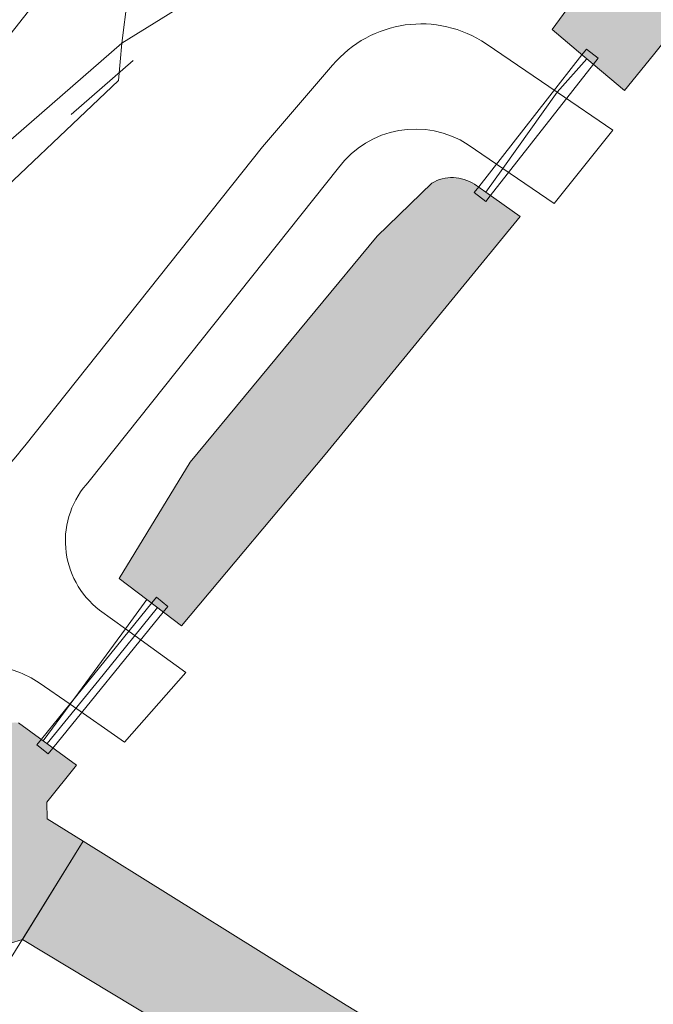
# Model space of a CAD drawing. Header units: metres. Extents: x 125349 to 128236, y 501602 to 503797.
# Tile 428 of 656: x 127213 to 127237, y 502245 to 502281. Entities that reach past the tile are written whole.
import ezdxf

# ---------------------------------------------------------------- set-up
doc = ezdxf.new("R2010")
doc.units = ezdxf.units.M
doc.linetypes.add('IE-TERREINAFSCHEIDING-SO', pattern=[10, 8, -2])
for name, color, linetype, lineweight in [('B-WE-GK-BESCHOEIING-G', 130, 'GK-BESCHOEIING-SO', 18), ('B-WE-GR-BEPLANTING_CULTUUR_HEESTERS-GV', 90, 'CONTINUOUS', 18), ('B-WE-GR-GROENVOORZIENING-GV', 80, 'CONTINUOUS', 18), ('B-WE-IE-TERREINAFSCHEIDING-G', 210, 'IE-TERREINAFSCHEIDING-SO', 18), ('B-WE-KW-KUNSTWERK_DUIKER-G', 170, 'CONTINUOUS', 18), ('B-WE-KW-KUNSTWERK_DUIKER-GV', 170, 'CONTINUOUS', 18), ('B-WE-KW-KUNSTWERK_STUW-G', 170, 'CONTINUOUS', 18), ('B-WE-OG-TERREIN_BEGROEID-GV', 7, 'CONTINUOUS', 18), ('B-WE-OG-TERREIN_ERF-GV', 7, 'CONTINUOUS', 18), ('B-WE-OG-WATER-GV', 130, 'CONTINUOUS', 18), ('B-WE-OG-WATER_SLOOT-GV', 120, 'CONTINUOUS', 18), ('B-WE-VH-GESLOTENVERHARDING_ASFALT-GV', 10, 'CONTINUOUS', 18), ('B-WE-VH-OPENVERHARDING-GV', 90, 'CONTINUOUS', 18), ('B-WE-VH-OPENVERHARDING_BETONSTRAATSTEEN-GV', 90, 'CONTINUOUS', 18), ('B-WE-VW-MARKERING_PICTOGRAM-G', 7, 'CONTINUOUS', 18)]:
    doc.layers.add(name, color=color, linetype=linetype, lineweight=lineweight)
doc.layers.add('B-WE-OG-WATER-V', color=7, linetype='CONTINUOUS', lineweight=18, true_color=0xbee8ff)
doc.layers.add('B-WE-OG-WATER_SLOOT-V', color=7, linetype='CONTINUOUS', lineweight=18, true_color=0x73e9ff)
doc.linetypes.add('GK-BESCHOEIING-SO', pattern='A,18,-3,[1,NLCS.SHX,S=0.6,R=0,X=0,Y=0],-3', length=24)

msp = doc.modelspace()

# ---------------------------------------------------------------- hatches: boundary and pattern name
at = {"layer": 'B-WE-OG-WATER-V'}
msp.add_hatch(color=256, dxfattribs=at).paths.add_polyline_path([(127249.299, 502297.731), (127248.214, 502298.403), (127242.675, 502293.317), (127238.614, 502288.649), (127233.094, 502281.125), (127234.25, 502280.149), (127234.4, 502280.022), (127235.814, 502278.828), (127236.891, 502280.168), (127250.383, 502297.059)])
h = msp.add_hatch(color=256, dxfattribs=at)
edge = h.paths.add_edge_path()
edge.add_line((127191.545, 502221.807), (127210.939, 502246.276))
edge.add_line((127210.939, 502246.276), (127213.232, 502246.985))
edge.add_line((127213.232, 502246.985), (127215.506, 502250.665))
edge.add_line((127215.506, 502250.665), (127214.148, 502251.511))
edge.add_line((127214.148, 502251.511), (127214.147, 502252.13))
edge.add_line((127214.147, 502252.13), (127215.253, 502253.522))
edge.add_line((127215.253, 502253.522), (127214.006, 502254.432))
edge.add_line((127214.006, 502254.432), (127213.075, 502255.111))
edge.add_arc((127212.938, 502254.299), 0.824, 80.4311, 147.0307)
edge.add_line((127212.247, 502254.747), (127209.393, 502251.905))
edge.add_line((127209.393, 502251.905), (127204.161, 502245.463))
edge.add_line((127204.161, 502245.463), (127182.632, 502218.234))
edge.add_line((127182.632, 502218.234), (127157.624, 502187.525))
edge.add_line((127157.624, 502187.525), (127146.256, 502172.651))
edge.add_line((127146.256, 502172.651), (127135.975, 502158.146))
edge.add_arc((127137.71, 502157.436), 1.874, 157.7433, 195.0922)
edge.add_arc((127137.891, 502157.532), 2.075, 196.3584, 225.4749)
edge.add_arc((127138.853, 502159.147), 3.926, 232.0014, 240.672)
edge.add_arc((127138.998, 502159.368), 4.19, 240.4201, 255.1447)
edge.add_arc((127138.818, 502157.369), 2.238, 246.4475, 283.0085)
edge.add_arc((127138.835, 502157.367), 2.232, 282.5968, 322.1302)
edge.add_line((127140.597, 502155.997), (127142.878, 502159.533))
edge.add_line((127142.878, 502159.533), (127156.39, 502178.033))
edge.add_line((127156.39, 502178.033), (127181.388, 502208.91))
edge.add_arc((127192.36, 502199.86), 14.223, 129.4585, 140.4821, ccw=False)
edge.add_arc((127192.445, 502199.726), 14.381, 119.8299, 129.3819, ccw=False)
edge.add_arc((127186.42, 502208.364), 3.999, 83.3037, 106.3782, ccw=False)
edge.add_arc((127185.87, 502214.764), 2.632, 292.6967, 331.0709)
edge.add_arc((127186.39, 502214.18), 1.913, 338.8735, 389.8384)
edge.add_arc((127209.344, 502216.12), 21.318, 179.2339, 182.6563, ccw=False)
edge.add_arc((127192.395, 502215.852), 4.402, 149.048, 172.7811, ccw=False)
edge.add_line((127188.62, 502218.116), (127189.149, 502218.783))
edge.add_line((127189.149, 502218.783), (127191.545, 502221.807))
at = {"layer": 'B-WE-OG-WATER_SLOOT-V'}
h = msp.add_hatch(color=256, dxfattribs=at)
edge = h.paths.add_edge_path()
edge.add_line((127312.704, 502233.993), (127316.172, 502239.594))
edge.add_line((127316.172, 502239.594), (127316.746, 502240.633))
edge.add_line((127316.746, 502240.633), (127322.356, 502250))
edge.add_line((127322.356, 502250), (127336.035, 502272.822))
edge.add_line((127336.035, 502272.822), (127347.231, 502291.502))
edge.add_line((127347.231, 502291.502), (127346.735, 502291.91))
edge.add_line((127346.735, 502291.91), (127346.513, 502292.091))
edge.add_line((127346.513, 502292.091), (127347.583, 502293.957))
edge.add_line((127347.583, 502293.957), (127347.841, 502293.766))
edge.add_line((127347.841, 502293.766), (127348.513, 502293.59))
edge.add_line((127348.513, 502293.59), (127363.561, 502318.253))
edge.add_arc((127360.659, 502320.919), 3.94, 317.4238, 354.5538)
edge.add_arc((127360.906, 502320.916), 3.695, 354.2341, 414.6053)
edge.add_arc((127360.908, 502320.921), 3.69, 54.5795, 65.0666)
edge.add_line((127362.463, 502324.267), (127312.435, 502354.704))
edge.add_arc((127310.217, 502351.077), 4.251, 58.5605, 76.6931)
edge.add_arc((127310.379, 502351.94), 3.374, 75.9835, 128.3056)
edge.add_line((127308.287, 502354.588), (127308.177, 502354.497))
edge.add_line((127308.177, 502354.497), (127306.819, 502353.074))
edge.add_line((127306.819, 502353.074), (127324.096, 502341.727))
edge.add_line((127324.096, 502341.727), (127357.831, 502322.176))
edge.add_arc((127356.422, 502319.515), 3.011, 23.5066, 62.0945, ccw=False)
edge.add_arc((127357.479, 502319.749), 1.959, -31.2496, 29.5739, ccw=False)
edge.add_line((127359.154, 502318.733), (127356.25, 502313.917))
edge.add_line((127356.25, 502313.917), (127353.719, 502309.721))
edge.add_line((127353.719, 502309.721), (127345.24, 502295.539))
edge.add_line((127345.24, 502295.539), (127345.673, 502295.142))
edge.add_line((127345.673, 502295.142), (127345.894, 502294.962))
edge.add_line((127345.894, 502294.962), (127344.806, 502293.114))
edge.add_line((127344.806, 502293.114), (127344.536, 502293.244))
edge.add_line((127344.536, 502293.244), (127343.911, 502293.409))
edge.add_line((127343.911, 502293.409), (127330.752, 502271.657))
edge.add_line((127330.752, 502271.657), (127328.711, 502268.268))
edge.add_arc((127326.11, 502270.612), 3.501, 304.1396, 317.9766, ccw=False)
edge.add_arc((127327.108, 502269.115), 1.702, 233.9939, 304.608, ccw=False)
edge.add_line((127326.108, 502267.738), (127315.376, 502275.195))
edge.add_line((127315.376, 502275.195), (127291.4, 502290.635))
edge.add_line((127291.4, 502290.635), (127265.017, 502308.136))
edge.add_line((127265.017, 502308.136), (127264.54, 502307.394))
edge.add_line((127264.54, 502307.394), (127263.836, 502306.618))
edge.add_line((127263.836, 502306.618), (127298.294, 502283.265))
edge.add_line((127298.294, 502283.265), (127324.454, 502266.038))
edge.add_arc((127322.871, 502264.329), 2.33, 20.636, 47.1897, ccw=False)
edge.add_arc((127323.06, 502264.528), 2.086, -24.3737, 17.3509, ccw=False)
edge.add_line((127324.96, 502263.667), (127317.003, 502250))
edge.add_line((127317.003, 502250), (127310.963, 502239.625))
edge.add_line((127310.963, 502239.625), (127303.344, 502227.541))
edge.add_line((127303.344, 502227.541), (127289.747, 502205.901))
edge.add_line((127289.747, 502205.901), (127255.744, 502226.065))
edge.add_line((127255.744, 502226.065), (127225.366, 502244.522))
edge.add_line((127225.366, 502244.522), (127215.506, 502250.665))
edge.add_line((127215.506, 502250.665), (127213.232, 502246.985))
edge.add_line((127213.232, 502246.985), (127287.165, 502202.382))
edge.add_line((127287.165, 502202.382), (127290.498, 502200.896))
edge.add_line((127290.498, 502200.896), (127292.657, 502201.665))
edge.add_line((127292.657, 502201.665), (127294.224, 502203.408))
edge.add_line((127294.224, 502203.408), (127305.012, 502221.412))
edge.add_line((127305.012, 502221.412), (127310.527, 502230.477))
edge.add_line((127310.527, 502230.477), (127312.704, 502233.993))
h = msp.add_hatch(color=256, dxfattribs=at)
edge = h.paths.add_edge_path()
edge.add_line((127217.894, 502259.74), (127219.196, 502258.754))
edge.add_line((127219.196, 502258.754), (127224.58, 502265.176))
edge.add_line((127224.58, 502265.176), (127231.9, 502274.106))
edge.add_line((127231.9, 502274.106), (127230.612, 502275.014))
edge.add_line((127230.612, 502275.014), (127230.183, 502275.316))
edge.add_arc((127229.347, 502274.048), 1.519, 56.6194, 120.3055)
edge.add_line((127228.581, 502275.359), (127226.535, 502273.366))
edge.add_line((127226.535, 502273.366), (127219.52, 502264.895))
edge.add_line((127219.52, 502264.895), (127216.856, 502260.525))
edge.add_line((127216.856, 502260.525), (127217.894, 502259.74))

# ---------------------------------------------------------------- linework, layer by layer
at = {"layer": 'B-WE-GK-BESCHOEIING-G', "flags": 128}
for points in [[(127213.232, 502246.985), (127287.165, 502202.382), (127290.498, 502200.896), (127292.657, 502201.665), (127294.224, 502203.408), (127305.012, 502221.412), (127310.527, 502230.477), (127316.172, 502239.594), (127316.746, 502240.633), (127322.356, 502250), (127347.231, 502291.502)], [(127224.58, 502265.176), (127219.196, 502258.754)]]:
    msp.add_lwpolyline(points, dxfattribs=at)
at = {"layer": 'B-WE-GR-BEPLANTING_CULTUUR_HEESTERS-GV', "flags": 128}
msp.add_lwpolyline([(127317.173, 502231.306), (127312.704, 502233.993), (127310.527, 502230.477), (127305.012, 502221.412), (127294.224, 502203.408), (127292.657, 502201.665), (127290.498, 502200.896), (127287.165, 502202.382), (127213.232, 502246.985), (127210.939, 502246.276), (127212.013, 502242.763), (127220.99, 502237.372), (127222.2, 502239.434), (127241.227, 502228.027), (127239.976, 502226.054), (127244.597, 502223.272), (127245.428, 502224.68), (127282.977, 502201.858), (127281.721, 502199.892)], dxfattribs=at)
at = {"layer": 'B-WE-GR-GROENVOORZIENING-GV', "flags": 128}
msp.add_lwpolyline([(127216.949, 502280.614), (127210.269, 502274.798), (127207.238, 502271.139), (127207.788, 502270.728), (127211.158, 502273.833), (127216.83, 502279.21)], close=True, dxfattribs=at)
at = {"layer": 'B-WE-GR-GROENVOORZIENING-GV'}
for points in [[(127229.944, 502276.796, 0.398914), (127225.081, 502275.93)], [(127228.581, 502275.359, -0.285264), (127230.183, 502275.316)], [(127215.73, 502264.173, 0.445399), (127216.119, 502259.339)]]:
    msp.add_lwpolyline(points, format="xyb", dxfattribs=at)
at = {"layer": 'B-WE-GR-GROENVOORZIENING-GV', "flags": 128}
for points in [[(127231.245, 502275.908), (127229.944, 502276.796)], [(127225.081, 502275.93), (127215.73, 502264.173)], [(127230.183, 502275.316), (127230.612, 502275.014), (127231.245, 502275.908)], [(127217.894, 502259.74), (127216.856, 502260.525), (127219.52, 502264.895), (127226.535, 502273.366), (127228.581, 502275.359)], [(127217.087, 502258.638), (127217.894, 502259.74)], [(127216.119, 502259.339), (127217.087, 502258.638)]]:
    msp.add_lwpolyline(points, dxfattribs=at)
at = {"layer": 'B-WE-IE-TERREINAFSCHEIDING-G', "flags": 128}
msp.add_lwpolyline([(127215.058, 502277.927), (127217.382, 502279.957)], dxfattribs=at)
at = {"layer": 'B-WE-KW-KUNSTWERK_DUIKER-G', "flags": 128}
msp.add_lwpolyline([(127214.149, 502254.328), (127216.248, 502256.915), (127218.294, 502259.437)], dxfattribs=at)
at = {"layer": 'B-WE-KW-KUNSTWERK_DUIKER-GV', "flags": 128}
for points in [[(127230.342, 502275.221), (127230.172, 502275.005), (127230.605, 502274.666), (127230.775, 502274.882), (127234.646, 502279.827), (127234.816, 502280.044), (127234.383, 502280.383), (127234.213, 502280.166)], [(127213.936, 502254.501), (127213.762, 502254.287), (127214.19, 502253.941), (127214.363, 502254.154), (127218.508, 502259.264), (127218.681, 502259.477), (127218.254, 502259.824), (127218.081, 502259.61)]]:
    msp.add_lwpolyline(points, close=True, dxfattribs=at)
at = {"layer": 'B-WE-KW-KUNSTWERK_STUW-G', "flags": 128}
msp.add_lwpolyline([(127215.506, 502250.665), (127212.483, 502245.774)], dxfattribs=at)
at = {"layer": 'B-WE-OG-TERREIN_BEGROEID-GV', "flags": 128}
for points in [[(127233.277, 502278.776), (127234.4, 502280.022), (127234.25, 502280.149), (127233.094, 502281.125), (127238.614, 502288.649), (127242.675, 502293.317), (127248.214, 502298.403), (127249.299, 502297.731), (127250.147, 502298.86), (127247.703, 502300.528)], [(127240.698, 502300.06), (127235.587, 502295.334), (127230.404, 502290.697), (127225.098, 502286.055), (127224.341, 502285.485), (127221.902, 502283.688), (127216.949, 502280.614), (127216.83, 502279.21), (127211.158, 502273.833), (127207.788, 502270.728), (127206.942, 502269.595), (127184.249, 502241.408), (127182.988, 502239.846), (127177.777, 502233.126), (127180.247, 502234.695), (127181.968, 502235.895), (127184.576, 502237.849), (127188.097, 502240.694), (127191.968, 502243.978), (127196.296, 502247.737), (127200.603, 502251.793), (127206.309, 502257.459), (127208.861, 502260.185)], [(127230.621, 502280.583), (127233.277, 502278.776)], [(127213.311, 502265.508), (127222.228, 502276.724), (127224.86, 502279.783)], [(127213.075, 502255.111), (127214.006, 502254.432), (127215.012, 502255.806), (127213.854, 502256.614)]]:
    msp.add_lwpolyline(points, dxfattribs=at)
at = {"layer": 'B-WE-OG-TERREIN_BEGROEID-GV'}
for points in [[(127224.86, 502279.783, -0.384638), (127230.621, 502280.583)], [(127208.861, 502260.185, 0.009725), (127213.311, 502265.508)], [(127213.854, 502256.614, 0.115594), (127212.113, 502257.257)]]:
    msp.add_lwpolyline(points, format="xyb", dxfattribs=at)
at = {"layer": 'B-WE-OG-TERREIN_ERF-GV', "flags": 128}
msp.add_lwpolyline([(127236.891, 502280.168), (127235.814, 502278.828), (127234.4, 502280.022), (127233.277, 502278.776), (127235.375, 502277.348), (127233.17, 502274.593), (127231.245, 502275.908), (127230.612, 502275.014), (127231.9, 502274.106), (127224.58, 502265.176), (127219.196, 502258.754), (127217.894, 502259.74), (127217.087, 502258.638), (127219.352, 502256.996), (127217.057, 502254.378), (127215.012, 502255.806), (127214.006, 502254.432), (127215.253, 502253.522), (127214.147, 502252.13), (127214.148, 502251.511), (127215.506, 502250.665), (127225.366, 502244.522), (127255.744, 502226.065)], dxfattribs=at)
at = {"layer": 'B-WE-OG-WATER-GV', "flags": 128}
msp.add_lwpolyline([(127249.299, 502297.731), (127248.214, 502298.403), (127242.675, 502293.317), (127238.614, 502288.649), (127233.094, 502281.125), (127234.25, 502280.149), (127234.4, 502280.022), (127235.814, 502278.828), (127236.891, 502280.168), (127250.383, 502297.059)], close=True, dxfattribs=at)
msp.add_lwpolyline([(127191.545, 502221.807), (127210.939, 502246.276), (127213.232, 502246.985), (127215.506, 502250.665), (127214.148, 502251.511), (127214.147, 502252.13), (127215.253, 502253.522), (127214.006, 502254.432), (127213.075, 502255.111)], dxfattribs=at)
at = {"layer": 'B-WE-OG-WATER_SLOOT-GV', "flags": 128}
for points in [[(127228.581, 502275.359), (127226.535, 502273.366), (127219.52, 502264.895), (127216.856, 502260.525), (127217.894, 502259.74)], [(127217.894, 502259.74), (127219.196, 502258.754), (127224.58, 502265.176), (127231.9, 502274.106), (127230.612, 502275.014)], [(127230.612, 502275.014), (127230.183, 502275.316)], [(127324.96, 502263.667), (127317.003, 502250), (127310.963, 502239.625), (127303.344, 502227.541), (127289.747, 502205.901), (127255.744, 502226.065), (127225.366, 502244.522), (127215.506, 502250.665), (127213.232, 502246.985), (127287.165, 502202.382), (127290.498, 502200.896), (127292.657, 502201.665), (127294.224, 502203.408), (127305.012, 502221.412), (127310.527, 502230.477), (127312.704, 502233.993)]]:
    msp.add_lwpolyline(points, dxfattribs=at)
at = {"layer": 'B-WE-OG-WATER_SLOOT-GV'}
msp.add_lwpolyline([(127230.183, 502275.316, 0.285264), (127228.581, 502275.359)], format="xyb", dxfattribs=at)
at = {"layer": 'B-WE-VH-GESLOTENVERHARDING_ASFALT-GV', "flags": 128}
for points in [[(127216.949, 502280.614), (127217.383, 502283.979), (127217.4, 502284.344), (127263.855, 502342.669)], [(127074.563, 502106.855), (127079.011, 502112.389), (127106.608, 502146.561), (127167.372, 502221.59), (127177.58, 502234.217), (127182.437, 502240.291), (127183.669, 502241.832), (127190.2, 502250), (127203.565, 502266.705), (127206.337, 502270.051), (127207.238, 502271.139), (127210.269, 502274.798), (127216.949, 502280.614)]]:
    msp.add_lwpolyline(points, dxfattribs=at)
at = {"layer": 'B-WE-VH-OPENVERHARDING-GV'}
for points in [[(127230.621, 502280.583, 0.384638), (127224.86, 502279.783)], [(127225.081, 502275.93, -0.398914), (127229.944, 502276.796)], [(127213.311, 502265.508, -0.009725), (127208.861, 502260.185)], [(127216.119, 502259.339, -0.445399), (127215.73, 502264.173)], [(127212.113, 502257.257, -0.115594), (127213.854, 502256.614)]]:
    msp.add_lwpolyline(points, format="xyb", dxfattribs=at)
at = {"layer": 'B-WE-VH-OPENVERHARDING-GV', "flags": 128}
for points in [[(127233.277, 502278.776), (127230.621, 502280.583)], [(127224.86, 502279.783), (127222.228, 502276.724), (127213.311, 502265.508)], [(127229.944, 502276.796), (127231.245, 502275.908), (127233.277, 502278.776)], [(127215.73, 502264.173), (127225.081, 502275.93)], [(127213.854, 502256.614), (127215.012, 502255.806), (127217.087, 502258.638), (127216.119, 502259.339)]]:
    msp.add_lwpolyline(points, dxfattribs=at)
for points in [[(127231.245, 502275.908), (127233.17, 502274.593), (127235.375, 502277.348), (127233.277, 502278.776)], [(127217.087, 502258.638), (127215.012, 502255.806), (127217.057, 502254.378), (127219.352, 502256.996)]]:
    msp.add_lwpolyline(points, close=True, dxfattribs=at)
at = {"layer": 'B-WE-VH-OPENVERHARDING_BETONSTRAATSTEEN-GV', "flags": 128}
for points in [[(127240.555, 502303.645), (127234.213, 502297.761), (127229.426, 502293.511), (127223.575, 502288.423), (127220.454, 502286.041), (127217.383, 502283.979), (127216.949, 502280.614)], [(127216.949, 502280.614), (127221.902, 502283.688), (127224.341, 502285.485), (127225.098, 502286.055), (127230.404, 502290.697), (127235.587, 502295.334), (127240.698, 502300.06)]]:
    msp.add_lwpolyline(points, dxfattribs=at)
at = {"layer": 'B-WE-VW-MARKERING_PICTOGRAM-G', "flags": 128}
msp.add_lwpolyline([(127239.8, 502315.254), (127218.271, 502287.92), (127207.038, 502273.692), (127187.848, 502250.009), (127178.3, 502237.934), (127169.033, 502226.701), (127158.174, 502212.94), (127139.734, 502190.1), (127124.475, 502171.379), (127118.017, 502163.422), (127105.848, 502148.258), (127097.704, 502138.241), (127089.653, 502128.413), (127080.948, 502117.741), (127073.927, 502108.848)], dxfattribs=at)

doc.saveas('drawing.dxf')
